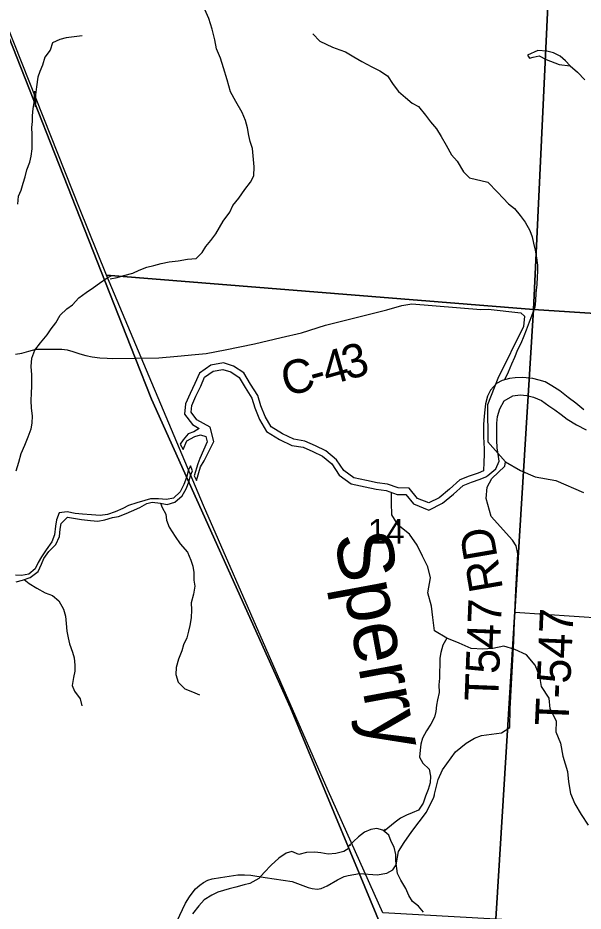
# Model space of a CAD drawing. Extents: x 0 to 44, y -23.8 to 22.
# Drawn here: x 3.565 to 4.521, y 16.572 to 18.084 of the extents above; entities that cross this region are included whole.
import ezdxf

# ---------------------------------------------------------------- set-up
doc = ezdxf.new("R2010")
doc.units = 0
for name, color, linetype in [('Default', 7, 'Continuous'), ('GM_X_County_Road', 7, 'Continuous'), ('GM_X_County_Road_Text', 7, 'Continuous'), ('GM_X_Minor_Lake', 7, 'Continuous'), ('GM_X_Minor_River', 7, 'Continuous'), ('GM_X_Minor_River_Text', 7, 'Continuous'), ('GM_X_Section', 7, 'Continuous'), ('GM_X_Section_Text', 7, 'Continuous'), ('GM_X_Township_Road', 7, 'Continuous'), ('GM_X_Township_Road_Text', 7, 'Continuous'), ('SH_Cut_Line', 7, 'Continuous')]:
    doc.layers.add(name, color=color, linetype=linetype)

msp = doc.modelspace()

# ---------------------------------------------------------------- linework, layer by layer
at = {"layer": 'Default'}
msp.add_lwpolyline([(2.3497, 20.9), (2.1, 20.9), (2.1, 14.1), (2.838, 14.1), (3.0317, 14.1856), (3.8639, 14.5533), (4.3443, 14.7655), (4.4538, 14.8144), (4.856, 14.9939), (4.5387, 15.7097), (4.3476, 16.1408), (4.1422, 16.6361), (4.026, 16.9163), (3.7907, 17.4383), (3.763, 17.5087), (3.455, 18.29), (3.1789, 18.9421), (3.1321, 19.0527), (3.0496, 19.2474), (3.0092, 19.3427), (2.8013, 19.8369), (2.472, 20.6113)], close=True, dxfattribs=at)
msp.add_lwpolyline([(7.4495, 20.4611), (7.016, 20.4891), (6.892, 20.4972), (6.8124, 20.5023), (6.7257, 20.5079), (6.7023, 20.5094), (4.3639, 20.6657), (3.9141, 20.6975), (3.6191, 20.7184), (3.6002, 20.4391), (3.5996, 20.4304), (3.5995, 20.4294), (3.5639, 19.9016), (3.5139, 19.1608), (3.5135, 19.1552), (3.455, 18.29), (3.763, 17.5087), (3.7907, 17.4383), (4.026, 16.9163), (4.1422, 16.6361), (4.3476, 16.1408)], dxfattribs=at)
at = {"layer": 'GM_X_County_Road'}
msp.add_lwpolyline([(3.7632, 17.5082), (3.8029, 17.5087), (3.8347, 17.5114), (3.8647, 17.5142), (3.8833, 17.5159), (3.9152, 17.5218), (3.9653, 17.5323), (4.0101, 17.543), (4.0447, 17.5506), (4.0853, 17.5636), (4.189, 17.59), (4.2141, 17.597), (4.2312, 17.5999), (4.3482, 17.5902), (4.3602, 17.5909), (4.4155, 17.5849), (4.422, 17.5788), (4.4204, 17.5617), (4.3769, 17.4737), (4.3591, 17.4289), (4.3598, 17.3663), (4.3894, 17.3322), (4.4148, 17.3178), (4.4398, 17.3068), (4.475, 17.3011), (4.5217, 17.2806)], dxfattribs=at)
at = {"layer": 'GM_X_Minor_Lake'}
for points in [[(4.4989, 18.0026), (4.4914, 18.0112), (4.4824, 18.0192), (4.4711, 18.025), (4.4597, 18.0277), (4.4442, 18.029), (4.4267, 18.0211)], [(4.4267, 18.0211), (4.4301, 18.0158), (4.4366, 18.0172), (4.4468, 18.0195), (4.4585, 18.0137), (4.4804, 18.0052), (4.4989, 18.0026)]]:
    msp.add_lwpolyline(points, dxfattribs=at)
at = {"layer": 'GM_X_Minor_River'}
for p, q in [((3.8392, 17.3621), (3.8445, 17.3536)), ((3.8601, 17.3172), (3.8566, 17.3256)), ((3.8628, 17.3088), (3.8668, 17.3011))]:
    msp.add_line(p, q, dxfattribs=at)
for points in [[(3.721, 17.6425), (3.7324, 17.6445), (3.7441, 17.6477), (3.7589, 17.6516), (3.7698, 17.6567), (3.7831, 17.6617), (3.7948, 17.6649), (3.8069, 17.668), (3.8209, 17.6708), (3.8357, 17.6729), (3.8516, 17.6757), (3.8664, 17.6769), (3.8766, 17.6869), (3.8825, 17.6968), (3.8912, 17.7072), (3.8998, 17.7186), (3.9121, 17.74), (3.9233, 17.7549), (3.9282, 17.7664), (3.9387, 17.7786), (3.9488, 17.7935), (3.9581, 17.8058), (3.9637, 17.8164), (3.9647, 17.832), (3.9614, 17.8627), (3.9578, 17.8745), (3.9555, 17.8851), (3.9534, 17.8976), (3.9499, 17.9105), (3.9441, 17.9237), (3.9336, 17.9422), (3.9244, 17.9588), (3.9188, 17.9789), (3.9126, 17.9993), (3.9075, 18.016), (3.9009, 18.0315), (3.8977, 18.047), (3.8933, 18.0648), (3.8878, 18.083), (3.8812, 18.0981)], [(4.0638, 18.0569), (4.0757, 18.0445), (4.0971, 18.0341), (4.1093, 18.0297), (4.1188, 18.0267), (4.1333, 18.0181), (4.1466, 18.0099), (4.1638, 18.0013), (4.1768, 17.9942), (4.1898, 17.9856), (4.1994, 17.9709), (4.2086, 17.9592), (4.2205, 17.9491), (4.232, 17.9397), (4.2423, 17.9337), (4.2546, 17.9194), (4.263, 17.9081), (4.273, 17.8961), (4.2807, 17.8832), (4.2892, 17.8685), (4.2985, 17.8519), (4.3077, 17.8414), (4.3185, 17.8236), (4.3285, 17.8131)], [(3.6737, 18.0536), (3.6464, 18.0499), (3.6358, 18.0471), (3.6233, 18.0417), (3.6193, 18.0295), (3.6103, 18.0173), (3.6062, 18.004), (3.6018, 17.9933), (3.5985, 17.9834), (3.596, 17.9674), (3.5946, 17.9537), (3.5943, 17.9431), (3.594, 17.9336)], [(4.4989, 18.0026), (4.5114, 17.9923), (4.5239, 17.9792)], [(3.5644, 17.7687), (3.566, 17.7823), (3.5703, 17.7922), (3.5738, 17.8043), (3.5769, 17.8149), (3.58, 17.827), (3.5847, 17.8398), (3.587, 17.85), (3.5886, 17.8622), (3.5888, 17.8868), (3.5882, 17.8982), (3.5894, 17.9084), (3.5894, 17.9179), (3.5907, 17.9308), (3.5927, 17.9437), (3.5926, 17.9524), (3.5931, 17.9597)], [(4.3285, 17.8131), (4.3596, 17.806), (4.3762, 17.7888), (4.386, 17.7788), (4.3947, 17.7693), (4.4049, 17.7612), (4.4147, 17.7494), (4.423, 17.7383), (4.4309, 17.7242), (4.4346, 17.7131), (4.4369, 17.7028), (4.4398, 17.6907), (4.4424, 17.6777), (4.4438, 17.6652), (4.4438, 17.6549), (4.4433, 17.6454), (4.4425, 17.6329), (4.4412, 17.6181), (4.4404, 17.6052), (4.4392, 17.5941), (4.4337, 17.579), (4.4295, 17.5688), (4.4245, 17.5555), (4.4206, 17.5449), (4.4156, 17.5328), (4.4102, 17.5218), (4.4051, 17.5089), (4.4001, 17.4975), (4.3943, 17.4843), (4.3882, 17.4712)], [(3.562, 17.3171), (3.5663, 17.3319), (3.5702, 17.3463), (3.5763, 17.3606), (3.5821, 17.3746), (3.5872, 17.3882), (3.5891, 17.3981), (3.5892, 17.4102), (3.5878, 17.4235), (3.5872, 17.436), (3.5876, 17.4485), (3.5881, 17.4603), (3.5883, 17.4796), (3.5869, 17.494), (3.5885, 17.508), (3.5935, 17.5213), (3.6031, 17.5341), (3.6142, 17.5476), (3.6211, 17.5578), (3.6287, 17.5676), (3.636, 17.5808), (3.6474, 17.5914), (3.657, 17.5981), (3.6676, 17.6102), (3.6802, 17.6192), (3.6928, 17.6278), (3.7027, 17.6349), (3.716, 17.6439), (3.7228, 17.6475)], [(4.3523, 17.3171), (4.3433, 17.3132), (4.3282, 17.3082), (4.3122, 17.3019), (4.2947, 17.286), (4.2772, 17.2717), (4.2597, 17.2628), (4.2408, 17.2705), (4.2265, 17.2881), (4.2083, 17.2882), (4.1901, 17.2944), (4.1727, 17.2968), (4.1545, 17.3007), (4.1333, 17.3054), (4.1159, 17.3177), (4.1039, 17.336), (4.0858, 17.3513), (4.0684, 17.3598), (4.0503, 17.3675), (4.0313, 17.3707), (4.0124, 17.38), (3.9935, 17.3915), (3.983, 17.409), (3.9756, 17.4273), (3.9704, 17.4448), (3.9583, 17.4639), (3.9471, 17.4829), (3.9297, 17.4945), (3.9123, 17.4999), (3.891, 17.4963), (3.872, 17.4827), (3.8643, 17.4653), (3.8559, 17.4479), (3.8482, 17.4305), (3.8466, 17.4131), (3.8601, 17.3955), (3.8716, 17.389)], [(3.8668, 17.3011), (3.8735, 17.3239), (3.8796, 17.3341), (3.896, 17.3667), (3.8898, 17.3911), (3.8673, 17.4038), (3.8577, 17.4163), (3.8588, 17.4278), (3.8657, 17.4434), (3.8741, 17.4608), (3.8807, 17.4756), (3.8953, 17.486), (3.9116, 17.4888), (3.925, 17.4846), (3.939, 17.4753), (3.9491, 17.4583), (3.9604, 17.4403), (3.9654, 17.4237), (3.9733, 17.4042), (3.9856, 17.3837), (4.0072, 17.3705), (4.028, 17.3603), (4.0472, 17.3571), (4.0639, 17.35), (4.0799, 17.3422), (4.0957, 17.3288), (4.108, 17.3101), (4.1288, 17.2954), (4.1522, 17.2902), (4.1708, 17.2862), (4.1876, 17.2838), (4.2064, 17.2774), (4.2213, 17.2773), (4.2341, 17.2615), (4.2602, 17.2509), (4.2831, 17.2627), (4.3017, 17.2778), (4.318, 17.2925), (4.3319, 17.2981), (4.3471, 17.3031), (4.3565, 17.3072)], [(4.5221, 17.4205), (4.5088, 17.4315), (4.4959, 17.4414), (4.4815, 17.4525), (4.4682, 17.4612), (4.4568, 17.4677), (4.4469, 17.4707), (4.4359, 17.4734), (4.4188, 17.475), (4.4059, 17.4746), (4.3964, 17.4735), (4.3842, 17.47), (4.3743, 17.4651), (4.3644, 17.4537), (4.3591, 17.4435), (4.3561, 17.4305), (4.3549, 17.4207), (4.3538, 17.4096), (4.3522, 17.3956), (4.3522, 17.375), (4.353, 17.3648), (4.3537, 17.3545), (4.3537, 17.3446), (4.3529, 17.3321), (4.3523, 17.3171)], [(4.3565, 17.3072), (4.3597, 17.3095), (4.3734, 17.3206), (4.3787, 17.3335), (4.3772, 17.3456), (4.3753, 17.3563), (4.375, 17.3692), (4.375, 17.3977), (4.3761, 17.4091), (4.3803, 17.4224), (4.3872, 17.4357), (4.402, 17.4444), (4.4145, 17.4456), (4.4256, 17.4448), (4.4373, 17.4421), (4.4506, 17.4364), (4.4628, 17.4273), (4.4731, 17.4204), (4.4837, 17.4128), (4.494, 17.4048), (4.5099, 17.3953), (4.5259, 17.3866)], [(3.8716, 17.389), (3.8621, 17.3835), (3.8526, 17.3797), (3.8442, 17.3699), (3.8392, 17.3621)], [(3.8445, 17.3536), (3.8507, 17.3682), (3.8641, 17.3756), (3.8736, 17.3783), (3.8827, 17.3755)], [(3.8827, 17.3755), (3.885, 17.3665), (3.8728, 17.338), (3.869, 17.3293), (3.8628, 17.3088)], [(3.8566, 17.3256), (3.8531, 17.3187), (3.85, 17.3062), (3.8457, 17.2941), (3.8395, 17.2816), (3.8281, 17.2707), (3.816, 17.2685), (3.8024, 17.2698), (3.7891, 17.2699), (3.7796, 17.2669), (3.766, 17.2632), (3.7519, 17.2584), (3.7424, 17.2535), (3.7295, 17.248), (3.7162, 17.2431), (3.7037, 17.2417), (3.689, 17.2426), (3.6742, 17.2438), (3.6614, 17.2451), (3.6478, 17.2478), (3.6345, 17.2464), (3.6302, 17.2343), (3.6286, 17.2234), (3.6266, 17.209), (3.6224, 17.1972), (3.6128, 17.1837), (3.6048, 17.1716), (3.599, 17.1618), (3.594, 17.1512), (3.583, 17.1422), (3.5708, 17.14), (3.5606, 17.1405)], [(3.562, 17.1291), (3.5727, 17.1324), (3.5856, 17.1369), (3.5989, 17.1466), (3.6047, 17.1591), (3.6085, 17.1689), (3.6173, 17.1806), (3.6288, 17.1923), (3.6353, 17.2059), (3.6365, 17.2184), (3.6378, 17.2278), (3.6484, 17.2387), (3.662, 17.2364), (3.6726, 17.2348), (3.6874, 17.2331), (3.7002, 17.2319), (3.712, 17.2345), (3.7245, 17.2381), (3.7351, 17.24), (3.7477, 17.2448), (3.7572, 17.2489), (3.7708, 17.2552), (3.7826, 17.262), (3.7921, 17.2642), (3.8061, 17.2625), (3.8174, 17.2602), (3.8303, 17.2639), (3.8425, 17.2751), (3.8494, 17.2868), (3.8545, 17.2997), (3.8568, 17.3095), (3.8601, 17.3172)], [(4.3511, 17.0156), (4.3318, 17.0162), (4.3113, 17.0255), (4.2902, 17.034), (4.2698, 17.0463), (4.2669, 17.0691), (4.2647, 17.0881), (4.258, 17.1109), (4.2627, 17.1359), (4.2583, 17.155), (4.2493, 17.1725), (4.2403, 17.1915), (4.2275, 17.2098), (4.2079, 17.2252), (4.1974, 17.2427), (4.1967, 17.2632), (4.1969, 17.2807), (4.1968, 17.2801)], [(3.8062, 17.2625), (3.8087, 17.2549), (3.815, 17.2439), (3.8161, 17.2336), (3.8205, 17.2218), (3.8306, 17.2062), (3.8392, 17.1936), (3.8516, 17.1795), (3.8572, 17.1662), (3.8609, 17.1556), (3.8623, 17.1453), (3.8626, 17.132), (3.864, 17.1218), (3.8617, 17.1082), (3.8581, 17.0938), (3.8584, 17.082), (3.8579, 17.0684), (3.8556, 17.0555), (3.8536, 17.0457), (3.8505, 17.0347), (3.8451, 17.0226), (3.842, 17.0124), (3.8362, 16.9984), (3.8323, 16.9844), (3.8322, 16.9723), (3.8359, 16.9597), (3.8471, 16.9483), (3.8603, 16.9432), (3.8717, 16.9382)], [(3.5754, 17.1334), (3.5836, 17.1266), (3.5968, 17.1186), (3.6111, 17.1109), (3.6232, 17.1062), (3.6337, 17.0974), (3.6419, 17.0833), (3.6452, 17.0712), (3.6466, 17.059), (3.6477, 17.0461), (3.6495, 17.0344), (3.652, 17.0245), (3.6572, 17.0104), (3.6602, 17.0005), (3.6612, 16.9884), (3.6608, 16.9782), (3.6588, 16.9672), (3.6564, 16.9539), (3.6605, 16.944), (3.6699, 16.9315), (3.6728, 16.9193)], [(4.2902, 17.034), (4.2834, 17.0222), (4.2803, 17.0097), (4.2788, 17.0003), (4.2783, 16.9893), (4.2779, 16.976), (4.2779, 16.9665), (4.2767, 16.9551), (4.2773, 16.9419), (4.2746, 16.9297), (4.2731, 16.9203), (4.2719, 16.91), (4.2696, 16.9002), (4.2635, 16.8885), (4.2558, 16.8771), (4.249, 16.8646), (4.2463, 16.8548), (4.2451, 16.8446), (4.2443, 16.8328), (4.2499, 16.8222), (4.2608, 16.8122), (4.2626, 16.8005), (4.2622, 16.7891), (4.2587, 16.7777), (4.2541, 16.7668), (4.2503, 16.7546), (4.2423, 16.7429), (4.2317, 16.7384), (4.2222, 16.7343), (4.2123, 16.729), (4.2029, 16.7226), (4.1844, 16.7073), (4.1869, 16.711)], [(4.4653, 16.9145), (4.4635, 16.9322), (4.4508, 16.952), (4.4478, 16.9691), (4.44, 16.9881), (4.425, 17.0057), (4.4057, 17.0149), (4.3871, 17.0203), (4.3685, 17.0162), (4.3511, 17.0156), (4.3515, 17.016)], [(4.4653, 16.9145), (4.4756, 16.8937), (4.4751, 16.8755), (4.4827, 16.8564), (4.4864, 16.8344), (4.4943, 16.8085), (4.4965, 16.7906), (4.4999, 16.7712), (4.507, 16.7534), (4.5176, 16.7355), (4.5297, 16.7172)], [(4.2509, 16.5703), (4.2426, 16.5802), (4.2324, 16.5882), (4.2264, 16.5985), (4.2212, 16.6103), (4.2126, 16.6244), (4.2069, 16.6354), (4.204, 16.657), (4.2041, 16.6676), (4.2011, 16.6802), (4.1963, 16.6897), (4.1925, 16.7003), (4.1824, 16.7091), (4.1722, 16.7118), (4.1616, 16.71), (4.1513, 16.7058), (4.1411, 16.6979), (4.1239, 16.6821), (4.1278, 16.684)], [(4.1254, 16.6783), (4.1162, 16.6729), (4.1029, 16.6692), (4.0897, 16.6685), (4.0772, 16.6705), (4.067, 16.6717), (4.053, 16.6714), (4.0401, 16.668), (4.0284, 16.673), (4.0186, 16.6701), (4.006, 16.6614), (3.9935, 16.6497), (3.9813, 16.6373), (3.9726, 16.6271), (3.9574, 16.6185), (3.9475, 16.6162), (3.9335, 16.6125), (3.9222, 16.6096), (3.9123, 16.607), (3.9028, 16.604), (3.893, 16.5988), (3.8801, 16.5912), (3.8709, 16.5807), (3.8599, 16.5675)]]:
    msp.add_lwpolyline(points, dxfattribs=at)
at = {"layer": 'GM_X_Section'}
for points in [[(3.4822, 18.6631), (4.4853, 18.6191), (4.437, 17.5902), (3.7148, 17.6484), (3.6689, 17.7618), (3.473, 18.2548), (3.4582, 18.2946)], [(4.4853, 18.6191), (5.5009, 18.5537), (5.4377, 17.5257), (4.437, 17.5902)], [(3.7148, 17.6484), (4.437, 17.5902), (4.3733, 16.5584), (4.182, 16.5693), (4.0894, 16.7757), (3.8788, 17.2584)], [(4.437, 17.5902), (5.4377, 17.5257), (5.3718, 16.5024), (4.3733, 16.5584)]]:
    msp.add_lwpolyline(points, close=True, dxfattribs=at)
at = {"layer": 'GM_X_Township_Road'}
msp.add_line((4.4054, 17.078), (4.7778, 17.0531), dxfattribs=at)
for points in [[(3.5604, 17.5149), (3.5715, 17.5165), (3.5833, 17.5199), (3.5954, 17.523), (3.6101, 17.5232), (3.626, 17.5232), (3.6392, 17.523), (3.648, 17.5218), (3.6574, 17.5193), (3.6697, 17.5153), (3.6796, 17.5126), (3.6903, 17.5103), (3.7032, 17.5086), (3.7156, 17.5077), (3.725, 17.5073), (3.7632, 17.5082)], [(4.4072, 17.115), (4.4103, 17.1766), (4.408, 17.1903), (4.4015, 17.1998), (4.3655, 17.24), (4.3572, 17.2704), (4.3587, 17.2897), (4.3667, 17.3045), (4.3886, 17.325), (4.3894, 17.3322)], [(4.2693, 16.7686), (4.2697, 16.7701), (4.276, 16.795), (4.2829, 16.8113), (4.3053, 16.8413), (4.3232, 16.8564), (4.3372, 16.8648), (4.349, 16.8693), (4.3827, 16.8737), (4.3968, 16.883), (4.3977, 16.9145), (4.404, 17.0287), (4.4054, 17.078), (4.4072, 17.115)], [(4.1424, 16.6356), (4.1724, 16.6335), (4.1887, 16.6361), (4.199, 16.6418), (4.2047, 16.6505), (4.2085, 16.6729), (4.2184, 16.6881), (4.231, 16.7067), (4.2561, 16.7396), (4.2683, 16.7647), (4.2693, 16.7686)], [(3.8238, 16.5339), (3.8485, 16.5854), (3.8548, 16.5963), (3.8611, 16.6047), (3.8653, 16.6095), (3.8724, 16.616), (3.8785, 16.6202), (3.8862, 16.6242), (3.8933, 16.6265), (3.9076, 16.629), (3.9367, 16.6334), (3.948, 16.6336), (3.9589, 16.633), (3.983, 16.6288), (4.0288, 16.6221), (4.0556, 16.6122), (4.0625, 16.6101), (4.0711, 16.6089), (4.0778, 16.6101), (4.0877, 16.6149), (4.1052, 16.625), (4.1168, 16.6306), (4.1237, 16.6325), (4.1424, 16.6356)]]:
    msp.add_lwpolyline(points, dxfattribs=at)
at = {"layer": 'SH_Cut_Line'}
for points in [[(4.3476, 16.1408), (4.1422, 16.6361), (4.026, 16.9163), (3.7907, 17.4383), (3.763, 17.5087), (3.455, 18.29), (3.5135, 19.1552), (3.5139, 19.1608), (3.5639, 19.9016), (3.5995, 20.4294), (3.5996, 20.4304), (3.6002, 20.4391), (3.6191, 20.7184), (3.9141, 20.6975), (4.3639, 20.6657), (6.7023, 20.5094), (6.7107, 20.5383), (6.8158, 20.9), (2.1, 20.9), (2.1, 14.1)], [(8.9, 20.9), (6.8158, 20.9), (6.7107, 20.5383), (6.7023, 20.5094), (4.3639, 20.6657), (3.9141, 20.6975), (3.6191, 20.7184), (3.6002, 20.4391), (3.5996, 20.4304), (3.5995, 20.4294), (3.5639, 19.9016), (3.5139, 19.1608), (3.5135, 19.1552), (3.455, 18.29), (3.763, 17.5087), (3.7907, 17.4383), (4.026, 16.9163), (4.1422, 16.6361), (4.3476, 16.1408)]]:
    msp.add_lwpolyline(points, dxfattribs=at)

# ---------------------------------------------------------------- texts
at = {"layer": 'GM_X_County_Road_Text'}
for s, rotation, p in [('3', 15.9617, (4.1221, 17.4705)), ('4', 15.8275, (4.0883, 17.4609)), ('C', 13.065, (4.0175, 17.4434)), ('-', 15.449, (4.0654, 17.4546))]:
    msp.add_text(s, height=0.0568, rotation=rotation, dxfattribs=at).set_placement(p)
at = {"layer": 'GM_X_Minor_River_Text'}
msp.add_text('Sperry', height=0.09468, rotation=280.4936, dxfattribs=at).set_placement((4.0994, 17.2069))
at = {"layer": 'GM_X_Section_Text'}
msp.add_text('14', height=0.04186, rotation=0, dxfattribs=at).set_placement((4.1568, 17.1938))
at = {"layer": 'GM_X_Township_Road_Text'}
for s, rotation, p in [('RD', 99.7986, (4.3857, 17.1172)), ('T547', 87.7828, (4.3771, 16.9264)), ('T-547', 87.4786, (4.4962, 16.8846))]:
    msp.add_text(s, height=0.05682, rotation=rotation, dxfattribs=at).set_placement(p)

doc.saveas('drawing.dxf')
